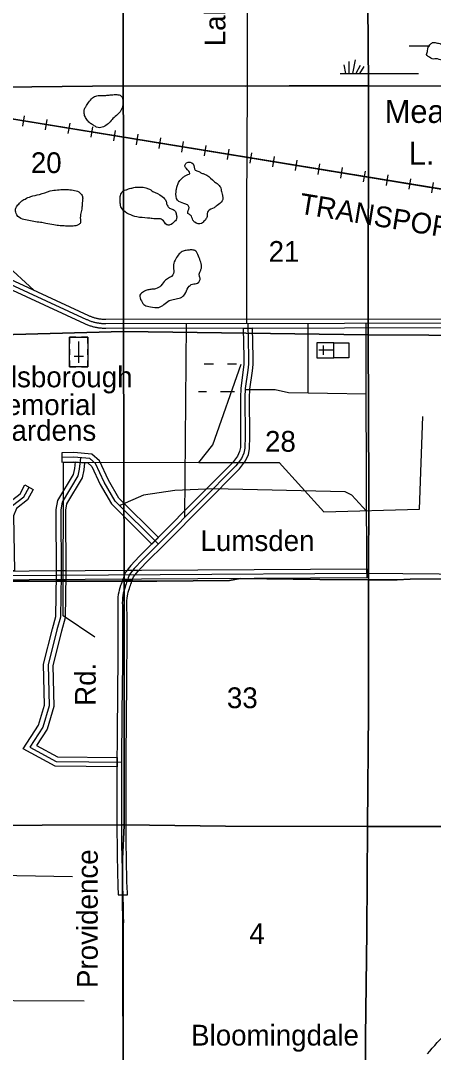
# Model space of a CAD drawing. Extents: x 380424 to 701066, y 1117407 to 1412949.
# Drawn here: x 551056 to 560023, y 1294552 to 1316942 of the extents above; entities that cross this region are included whole.
import ezdxf

# ---------------------------------------------------------------- set-up
doc = ezdxf.new("R2010")
doc.units = 0
for name, color, linetype in [('County Roads Related Text', 7, 'Continuous'), ('County Routes Highway Center Lines', 7, 'Continuous'), ('Culture', 7, 'Continuous'), ('Culture Text', 7, 'Continuous'), ('Interstate Ramps', 7, 'Continuous'), ('Lakes and Ponds', 7, 'Continuous'), ('Lakes and Ponds Text', 7, 'Continuous'), ('Local Roads Divided Highway Outline and Fill', 7, 'Continuous'), ('Local Roads Paved', 7, 'Continuous'), ('Local Roads Related Text', 7, 'Continuous'), ('Masks for Road Features', 7, 'Continuous'), ('Narrow Canals', 7, 'Continuous'), ('Narrow River Creek and Branch and Slough', 7, 'Continuous'), ('Railroads', 7, 'Continuous'), ('Railroads Text', 7, 'Continuous'), ('Roadshields County Roads', 7, 'Continuous'), ('Section Lines', 7, 'Continuous'), ('Section Numbers', 7, 'Continuous'), ('State Route Divided Highway Outline and Fill', 7, 'Continuous'), ('State Routes Highway Center Lines', 7, 'Continuous'), ('Swamps', 7, 'Continuous'), ('Township  and Range lines', 7, 'Continuous')]:
    doc.layers.add(name, color=color, linetype=linetype)

msp = doc.modelspace()

# ---------------------------------------------------------------- linework, layer by layer
at = {"layer": 'County Routes Highway Center Lines'}
msp.add_lwpolyline([(555974, 1310364), (555969, 1312972), (555975, 1314068), (555982, 1315623), (555984, 1317396), (555980, 1318720), (555982, 1320821), (555965, 1323073), (555924, 1326165)], dxfattribs=at)
at = {"layer": 'Culture'}
for p, q in [((552257, 1310076), (552119, 1310076)), ((552119, 1310076), (552119, 1309938)), ((552519, 1310076), (552382, 1310076)), ((552519, 1309938), (552519, 1310076)), ((552119, 1309813), (552119, 1309688)), ((552319, 1309513), (552319, 1309976)), ((552519, 1309688), (552519, 1309813)), ((557863, 1309952), (557488, 1309952)), ((557488, 1309952), (557488, 1309627)), ((557638, 1309689), (557638, 1309890)), ((557863, 1309627), (557863, 1309952)), ((552419, 1309651), (552219, 1309651)), ((557488, 1309627), (557863, 1309627)), ((557863, 1309789), (557538, 1309790)), ((552119, 1309563), (552119, 1309426)), ((552119, 1309426), (552257, 1309426)), ((552382, 1309426), (552519, 1309426)), ((552519, 1309426), (552519, 1309563))]:
    msp.add_line(p, q, dxfattribs=at)
for points in [[(552519, 1309426), (552119, 1309426), (552119, 1310076), (552519, 1310076)], [(557863, 1309627), (557863, 1309952), (558188, 1309951), (558188, 1309626)]]:
    msp.add_lwpolyline(points, close=True, dxfattribs=at)
at = {"layer": 'Interstate Ramps'}
msp.add_lwpolyline([(551340, 1311094), (550710, 1311671), (550656, 1311731), (550567, 1311809), (550497, 1311923), (550471, 1312019), (550178, 1313393)], dxfattribs=at)
at = {"layer": 'Lakes and Ponds'}
for p, q in [((555223, 1313485), (555267, 1313443)), ((554917, 1311829), (554905, 1311869))]:
    msp.add_line(p, q, dxfattribs=at)
for points in [[(560631, 1316498), (560789, 1316419), (560816, 1316361), (560831, 1316282), (560821, 1316224), (560805, 1316155), (560779, 1316092), (560747, 1316007), (560715, 1315928), (560731, 1315886), (560763, 1315770), (560758, 1315722), (560721, 1315696), (560684, 1315685), (560641, 1315685), (560578, 1315701), (560520, 1315728), (560425, 1315796), (560404, 1315817), (560378, 1315865), (560335, 1315939), (560304, 1316023), (560256, 1316071), (560209, 1316081), (560082, 1316113), (560024, 1316108), (559908, 1316166), (559881, 1316187), (559892, 1316271), (559913, 1316366), (559945, 1316414), (559987, 1316456), (560029, 1316467), (560087, 1316461), (560135, 1316451), (560188, 1316435), (560230, 1316398), (560304, 1316335), (560335, 1316340), (560362, 1316351), (560383, 1316382), (560409, 1316435), (560457, 1316498), (560525, 1316519), (560597, 1316505)], [(553062, 1314820), (553162, 1314904), (553231, 1314989), (553263, 1315052), (553278, 1315100), (553284, 1315179), (553273, 1315247), (553236, 1315311), (553147, 1315337), (553030, 1315332), (552930, 1315321), (552830, 1315316), (552714, 1315311), (552619, 1315263), (552534, 1315168), (552471, 1315073), (552439, 1315004), (552434, 1314946), (552455, 1314862), (552508, 1314778), (552576, 1314709), (552640, 1314672), (552708, 1314630), (552772, 1314619), (552883, 1314651), (553062, 1314820)], [(555267, 1313443), (555342, 1313395), (555395, 1313326), (555422, 1313232), (555437, 1313176), (555441, 1313150), (555449, 1313118), (555451, 1313098), (555432, 1313030), (555323, 1312927), (555258, 1312880), (555127, 1312805), (555109, 1312757), (555102, 1312670), (555055, 1312607), (554984, 1312539), (554839, 1312566), (554801, 1312610), (554745, 1312719), (554691, 1312759), (554716, 1312887), (554681, 1312941), (554602, 1312975), (554465, 1313043), (554432, 1313224), (554443, 1313301), (554450, 1313328), (554476, 1313408), (554535, 1313492), (554574, 1313531), (554630, 1313573), (554732, 1313628), (554652, 1313737), (554625, 1313799), (554663, 1313854), (554802, 1313833), (554851, 1313697), (554930, 1313666), (554989, 1313634), (555052, 1313612), (555223, 1313485)], [(551701, 1313250), (551463, 1313171), (551278, 1313124), (551152, 1313071), (551062, 1313013), (550999, 1312944), (550946, 1312849), (550956, 1312760), (551062, 1312649), (551199, 1312612), (551342, 1312580), (551490, 1312564), (551606, 1312543), (551780, 1312511), (551917, 1312490), (552028, 1312485), (552197, 1312485), (552308, 1312511), (552355, 1312554), (552355, 1312628), (552366, 1312765), (552387, 1312876), (552392, 1312955), (552397, 1313023), (552403, 1313108), (552366, 1313182), (552260, 1313250), (552128, 1313272), (552007, 1313277), (551701, 1313250)], [(553931, 1313236), (553831, 1313294), (553597, 1313330), (553492, 1313315), (553403, 1313289), (553339, 1313268), (553292, 1313252), (553260, 1313225), (553234, 1313173), (553218, 1313125), (553218, 1313041), (553223, 1312956), (553260, 1312856), (553408, 1312745), (553582, 1312682), (553816, 1312658), (553913, 1312647), (553984, 1312642), (554050, 1312642), (554131, 1312622), (554231, 1312513), (554300, 1312508), (554400, 1312582), (554432, 1312619), (554448, 1312687), (554432, 1312756), (554395, 1312830), (554345, 1312851), (554279, 1312887), (554233, 1312953), (554218, 1313019), (554131, 1313126), (553931, 1313236)], [(554905, 1311869), (554876, 1311926), (554840, 1311954), (554808, 1311962), (554755, 1311966), (554679, 1311958), (554586, 1311942), (554503, 1311879), (554429, 1311773), (554376, 1311641), (554380, 1311558), (554364, 1311425), (554202, 1311311), (554105, 1311190), (553988, 1311122), (553883, 1311109), (553798, 1311093), (553726, 1311057), (553648, 1310987), (553679, 1310860), (553753, 1310765), (553875, 1310734), (554059, 1310718), (554281, 1310865), (554529, 1310928), (554622, 1311004), (554695, 1311154), (554792, 1311223), (554901, 1311247), (554957, 1311352), (554935, 1311420), (554962, 1311509), (554983, 1311573), (554917, 1311829)]]:
    msp.add_spline(points, degree=3, dxfattribs=at)
at = {"layer": 'Local Roads Divided Highway Outline and Fill'}
for p, q in [((553168, 1298168), (553168, 1298167)), ((553168, 1298167), (553176, 1297972)), ((553376, 1297972), (553368, 1298173)), ((553176, 1297972), (553376, 1297972))]:
    msp.add_line(p, q, dxfattribs=at)
msp.add_lwpolyline([(553508, 1304870), (553601, 1304984), (553778, 1305174), (554203, 1305596), (555044, 1306443), (555810, 1307213), (555945, 1307391), (556004, 1307529), (556030, 1307652), (556037, 1307925), (556030, 1308759), (556036, 1308947), (556090, 1309341), (556105, 1309478), (556107, 1309642), (556091, 1310265), (555891, 1310264), (555907, 1309640), (555905, 1309490), (555892, 1309365), (555837, 1308964), (555830, 1308761), (555836, 1307927), (555831, 1307676), (555812, 1307590), (555771, 1307493), (555659, 1307345), (554902, 1306584), (554061, 1305737), (553634, 1305313), (553450, 1305116), (553342, 1304983), (553325, 1304953)], dxfattribs=at)
for points in [[(551954, 1307362), (552209, 1307370), (552517, 1307342), (552603, 1307267), (552786, 1306879), (553031, 1306453), (553907, 1305584), (554049, 1305725), (553191, 1306576), (552963, 1306972), (552767, 1307389), (552600, 1307535), (552215, 1307570), (551948, 1307562)], [(552445, 1307348), (552430, 1307194), (552394, 1307023), (552055, 1306455), (552028, 1306316), (552036, 1304922), (552023, 1303984), (551941, 1303695), (551756, 1302951), (551775, 1302059), (551632, 1301567), (551399, 1301210), (551857, 1300963), (553152, 1300951), (553151, 1300751), (551805, 1300763), (551113, 1301137), (551448, 1301652), (551574, 1302085), (551555, 1302974), (551748, 1303746), (551823, 1304013), (551836, 1304922), (551828, 1306334), (551865, 1306527), (552205, 1307096), (552232, 1307225), (552246, 1307366)], [(550723, 1305001), (550704, 1306229), (550795, 1306481), (551048, 1306676), (551151, 1306866), (551327, 1306770), (551203, 1306543), (550964, 1306358), (550904, 1306195), (550923, 1305002)], [(545118, 1304968), (558575, 1305048), (558576, 1304848), (545116, 1304768), (543304, 1304812), (543276, 1305013)]]:
    msp.add_lwpolyline(points, close=True, dxfattribs=at)
for points in [[(553325, 1304953), (553229, 1304680), (553177, 1304489), (553166, 1304251), (553166, 1302869), (553160, 1298515), (553168, 1298168)], [(553368, 1298173), (553360, 1298517), (553366, 1302869), (553366, 1304247), (553376, 1304458), (553420, 1304620), (553508, 1304870)]]:
    msp.add_spline(points, degree=3, dxfattribs=at)
at = {"layer": 'Local Roads Paved'}
for p, q in [((554627, 1306164), (554660, 1310363)), ((557306, 1308866), (557306, 1310366))]:
    msp.add_line(p, q, dxfattribs=at)
for points in [[(543188, 1304915), (545117, 1304868), (558571, 1304948), (558571, 1304948), (558576, 1304948), (558566, 1309023), (558563, 1310368)], [(555989, 1310364), (556007, 1309641), (556005, 1309484), (555991, 1309353), (555936, 1308956), (555930, 1308760), (555936, 1307926), (555930, 1307664), (555908, 1307559), (555858, 1307442), (555735, 1307279), (554973, 1306514), (554132, 1305666), (553706, 1305244), (553525, 1305050), (553419, 1304920)], [(555936, 1308934), (556585, 1308934), (556873, 1308873), (558567, 1308845)], [(552355, 1307457), (552331, 1307210), (552299, 1307060), (551960, 1306491), (551928, 1306325), (551936, 1304922), (551923, 1303999), (551845, 1303720), (551655, 1302963), (551674, 1302072), (551540, 1301609), (551256, 1301173), (551831, 1300863), (553251, 1300850)], [(554049, 1305584), (553111, 1306514), (552874, 1306925), (552685, 1307328), (552559, 1307438), (552212, 1307470), (551951, 1307462)], [(550825, 1304902), (550804, 1306212), (550879, 1306420), (551126, 1306609), (551239, 1306818)], [(558573, 1306295), (558251, 1306641), (558109, 1306713), (555243, 1306784), (554406, 1306744), (553727, 1306642), (553209, 1306417)], [(558576, 1304948), (568772, 1304856), (569219, 1304858), (569219, 1304858), (579554, 1299411), (585189, 1299428)]]:
    msp.add_lwpolyline(points, dxfattribs=at)
for points in [[(553419, 1304920), (553324, 1304650), (553276, 1304474), (553266, 1304249), (553266, 1302869), (553260, 1298516), (553268, 1298170)], [(553268, 1298170), (553287, 1297544), (553287, 1297207), (553287, 1294163)]]:
    msp.add_spline(points, degree=3, dxfattribs=at)
at = {"layer": 'Masks for Road Features'}
for p, q in [((555891, 1310264), (556091, 1310265)), ((552246, 1307366), (552445, 1307348)), ((553907, 1305584), (554049, 1305725)), ((551836, 1305008), (552036, 1305009)), ((553370, 1305017), (553633, 1305018)), ((551835, 1304808), (552035, 1304809)), ((553277, 1304816), (553489, 1304817)), ((553152, 1300951), (553151, 1300751))]:
    msp.add_line(p, q, dxfattribs=at)
at = {"layer": 'Narrow Canals'}
for points in [[(552672, 1303561), (551980, 1304026), (551985, 1307362), (554925, 1307356), (555231, 1307736), (555849, 1309484)], [(554925, 1307356), (556672, 1307356), (557644, 1306285), (559718, 1306338), (559792, 1308349)], [(552434, 1295660), (549367, 1295676), (549362, 1298420), (552186, 1298368)]]:
    msp.add_lwpolyline(points, dxfattribs=at)
at = {"layer": 'Narrow River Creek and Branch and Slough'}
msp.add_spline([(559894, 1294519), (560339, 1294986), (560532, 1295111), (560660, 1295169), (560764, 1295229), (560878, 1295272), (561024, 1295326), (561103, 1295358), (561289, 1295358), (561549, 1295351), (561645, 1295372), (561763, 1295469), (561831, 1295544), (561881, 1295590), (561924, 1295647), (561960, 1295693), (562031, 1295761), (562177, 1295747), (562231, 1295722), (562313, 1295668), (562377, 1295615), (562466, 1295515), (562579, 1295423), (562631, 1295338), (562716, 1295206), (562774, 1295122), (562855, 1294934), (562934, 1294791), (563087, 1294663), (563280, 1294541), (563437, 1294452), (563555, 1294427), (563701, 1294391), (563835, 1294393), (563866, 1294383), (564034, 1294292), (564119, 1294221), (564137, 1294046), (564146, 1293907), (564146, 1293839), (564173, 1293815), (564239, 1293809), (564315, 1293812), (564467, 1293814), (564518, 1293513), (564615, 1293485), (564771, 1293553), (564873, 1293615), (564958, 1293675), (565046, 1293731), (565136, 1293777), (565212, 1293829), (565350, 1293807), (565413, 1293781), (565555, 1293739), (565703, 1293691), (565809, 1293607), (565920, 1293517), (566041, 1293433), (566242, 1293317), (566374, 1293259), (566516, 1293142), (566638, 1293016), (566759, 1292905), (566870, 1292789), (566996, 1292646), (567028, 1292604), (567097, 1292514), (567128, 1292467), (567181, 1292430), (567303, 1292298), (567334, 1292219), (567392, 1292092), (567424, 1292002), (567577, 1291891), (567767, 1291865), (567862, 1291839), (567968, 1291802), (568126, 1291744), (568189, 1291691), (568284, 1291649), (568643, 1291474), (568743, 1291438), (568870, 1291364), (568886, 1291353), (568970, 1291279), (569023, 1291216), (569087, 1291110), (569124, 1291052), (569203, 1290984), (569282, 1290941), (569335, 1290915), (569424, 1290894), (569488, 1290873), (569630, 1290778), (569767, 1290625), (569847, 1290477)], degree=3, dxfattribs=at)
at = {"layer": 'Railroads'}
for p, q in [((551135, 1314879), (551098, 1314652)), ((551629, 1314799), (551592, 1314572)), ((552122, 1314718), (552085, 1314491)), ((552616, 1314638), (552579, 1314411)), ((553109, 1314557), (553072, 1314330)), ((553603, 1314477), (553566, 1314250)), ((554096, 1314396), (554059, 1314169)), ((554590, 1314316), (554553, 1314089)), ((555083, 1314235), (555046, 1314008)), ((555577, 1314155), (555540, 1313928)), ((556070, 1314075), (556033, 1313848)), ((556564, 1313994), (556527, 1313767)), ((557057, 1313914), (557020, 1313687)), ((557551, 1313833), (557514, 1313606)), ((558044, 1313753), (558007, 1313526)), ((558538, 1313672), (558501, 1313445)), ((559031, 1313592), (558994, 1313365)), ((559525, 1313511), (559488, 1313284)), ((560018, 1313431), (559981, 1313204))]:
    msp.add_line(p, q, dxfattribs=at)
for points in [[(570156, 1311661), (549923, 1314961), (547023, 1315434)], [(549143, 1315088), (549923, 1314961), (555065, 1314122)], [(555065, 1314122), (560986, 1313156)]]:
    msp.add_lwpolyline(points, dxfattribs=at)
at = {"layer": 'Section Lines'}
for points in [[(553274, 1320791), (553287, 1315532), (553287, 1315527), (553280, 1315527), (547996, 1315472), (547977, 1315472), (547964, 1320790), (547964, 1320794), (547994, 1320794)], [(558569, 1320831), (558615, 1315538), (558615, 1315529), (556893, 1315530), (555937, 1315522), (553287, 1315527), (553287, 1315532), (553274, 1320791), (553286, 1320791), (555133, 1320816), (558554, 1320831)], [(563884, 1320808), (563864, 1315517), (563864, 1315491), (561041, 1315521), (558615, 1315529), (558615, 1315538), (558569, 1320831), (561586, 1320820), (563879, 1320808)], [(553287, 1315527), (553289, 1314277), (553291, 1310194), (550100, 1310106), (548009, 1310059), (547977, 1315472), (547996, 1315472), (553280, 1315527)], [(558615, 1315529), (558607, 1310197), (558607, 1310125), (553301, 1310194), (553291, 1310194), (553289, 1314277), (553287, 1315527), (555937, 1315522), (556893, 1315530)], [(563864, 1315491), (563874, 1312439), (563873, 1310154), (563873, 1310098), (558607, 1310125), (558607, 1310197), (558615, 1315529), (561041, 1315521)], [(553291, 1310194), (553291, 1310190), (553304, 1304785), (553304, 1304779), (553282, 1304778), (550093, 1304776), (548016, 1304780), (548009, 1310059), (550100, 1310106)], [(558607, 1310125), (558620, 1306724), (558616, 1304814), (558616, 1304808), (557559, 1304812), (555824, 1304834), (555592, 1304792), (554013, 1304776), (553304, 1304779), (553304, 1304785), (553291, 1310190), (553291, 1310194), (553301, 1310194)], [(563873, 1310098), (563901, 1304863), (563901, 1304847), (561254, 1304858), (561057, 1304868), (560564, 1304831), (559522, 1304819), (559234, 1304805), (558616, 1304808), (558616, 1304814), (558620, 1306724), (558607, 1310125)], [(553304, 1304779), (553307, 1299491), (553275, 1299491), (548002, 1299470), (548016, 1304780), (550093, 1304776), (553282, 1304778)], [(558616, 1304808), (558616, 1301952), (558590, 1299460), (558590, 1299455), (555505, 1299462), (553307, 1299491), (553304, 1304779), (554013, 1304776), (555592, 1304792), (555824, 1304834), (557559, 1304812)], [(563901, 1304847), (563888, 1299455), (563888, 1299446), (563881, 1299446), (561251, 1299452), (558595, 1299455), (558590, 1299455), (558590, 1299460), (558616, 1301952), (558616, 1304808), (559234, 1304805), (559522, 1304819), (560564, 1304831), (561057, 1304868), (561254, 1304858)], [(553307, 1299491), (553307, 1299468), (553271, 1298758), (553281, 1294188), (553281, 1294166), (553279, 1294166), (549616, 1294155), (548180, 1294193), (547990, 1294196), (547990, 1294212), (548002, 1299470), (553275, 1299491)], [(558590, 1299455), (558577, 1297169), (558549, 1294880), (558545, 1294126), (555915, 1294148), (553281, 1294166), (553281, 1294188), (553271, 1298758), (553307, 1299468), (553307, 1299491), (555505, 1299462)], [(563888, 1299446), (563875, 1296928), (563846, 1294126), (563846, 1294111), (561206, 1294109), (558552, 1294126), (558545, 1294126), (558549, 1294880), (558577, 1297169), (558590, 1299455), (558595, 1299455), (561251, 1299452), (563881, 1299446)]]:
    msp.add_lwpolyline(points, close=True, dxfattribs=at)
at = {"layer": 'State Route Divided Highway Outline and Fill'}
for points in [[(549604, 1311894), (552534, 1310543), (552546, 1310537), (552561, 1310531), (552575, 1310525), (552590, 1310520), (552604, 1310514), (552619, 1310509), (552634, 1310504), (552649, 1310499), (552664, 1310495), (552679, 1310491), (552694, 1310487), (552709, 1310483), (552724, 1310480), (552739, 1310477), (552755, 1310474), (552770, 1310471), (552786, 1310469), (552801, 1310467), (552817, 1310465), (552832, 1310464), (552848, 1310463), (552863, 1310462), (552879, 1310461), (552895, 1310461), (552910, 1310461), (563278, 1310474)], [(563278, 1310274), (552910, 1310261), (552892, 1310261), (552872, 1310261), (552853, 1310262), (552834, 1310263), (552815, 1310265), (552796, 1310266), (552777, 1310268), (552758, 1310271), (552739, 1310274), (552720, 1310277), (552702, 1310280), (552683, 1310284), (552664, 1310288), (552645, 1310293), (552627, 1310297), (552609, 1310302), (552590, 1310308), (552572, 1310314), (552554, 1310320), (552536, 1310326), (552518, 1310333), (552500, 1310340), (552483, 1310347), (552465, 1310354), (552451, 1310361), (549520, 1311712)]]:
    msp.add_lwpolyline(points, dxfattribs=at)
at = {"layer": 'State Routes Highway Center Lines'}
msp.add_lwpolyline([(563278, 1310374), (552910, 1310361), (552894, 1310361), (552875, 1310361), (552858, 1310362), (552841, 1310363), (552824, 1310364), (552806, 1310366), (552789, 1310368), (552772, 1310370), (552755, 1310373), (552738, 1310375), (552721, 1310379), (552704, 1310382), (552687, 1310386), (552670, 1310390), (552653, 1310394), (552636, 1310399), (552620, 1310404), (552603, 1310409), (552587, 1310414), (552570, 1310420), (552554, 1310426), (552538, 1310432), (552522, 1310439), (552506, 1310446), (552493, 1310452), (549562, 1311803)], dxfattribs=at)
at = {"layer": 'Swamps'}
for p, q in [((559498, 1316397), (559948, 1316397)), ((558322, 1316092), (558263, 1315797)), ((558080, 1315983), (558117, 1315797)), ((558189, 1316056), (558189, 1315797)), ((558430, 1315971), (558336, 1315797)), ((558515, 1315947), (558416, 1315798)), ((557998, 1315797), (559698, 1315797))]:
    msp.add_line(p, q, dxfattribs=at)
for points in [[(555044, 1309493), (555247, 1309493)], [(555547, 1309493), (555747, 1309493)], [(554918, 1308893), (555097, 1308893)], [(555397, 1308893), (555701, 1308893)]]:
    msp.add_lwpolyline(points, dxfattribs=at)
at = {"layer": 'Township  and Range lines'}
for p, q in [((548002, 1299470), (553275, 1299491)), ((553275, 1299491), (553307, 1299491)), ((553307, 1299491), (555505, 1299462)), ((555505, 1299462), (558590, 1299455)), ((558590, 1299455), (558595, 1299455)), ((558595, 1299455), (561251, 1299452))]:
    msp.add_line(p, q, dxfattribs=at)

# ---------------------------------------------------------------- texts
at = {"layer": 'County Roads Related Text'}
msp.add_text('Bloomingdale', height=450, rotation=0.0005, dxfattribs=at).set_placement((554760, 1294700))
at = {"layer": 'Culture Text'}
for s, p in [('Hillsborough', (550143, 1308985)), ('Memorial', (550233, 1308382)), ('Gardens', (550391, 1307824))]:
    msp.add_text(s, height=450, rotation=0.0006, dxfattribs=at).set_placement(p)
at = {"layer": 'Lakes and Ponds Text'}
for s, p in [('Mead', (558966, 1314722)), ('L.', (559488, 1313814))]:
    msp.add_text(s, height=500, rotation=0.0006, dxfattribs=at).set_placement(p)
at = {"layer": 'Local Roads Related Text'}
for s, rotation, p in [('Lumsden', 0.0005, (554965, 1305432)), ('Rd.', 90.0002, (552688, 1302072)), ('Providence', 90.0002, (552731, 1295947))]:
    msp.add_text(s, height=450, rotation=rotation, dxfattribs=at).set_placement(p)
at = {"layer": 'Railroads Text'}
msp.add_text('TRANSPORTATION', height=450, rotation=350.7013, dxfattribs=at).set_placement((557089, 1312758))
at = {"layer": 'Roadshields County Roads'}
msp.add_text('Lakewood', height=450, rotation=89.9369, dxfattribs=at).set_placement((555504, 1316385))
at = {"layer": 'Section Numbers'}
for s, p in [('20', (551278, 1313634)), ('21', (556444, 1311708)), ('28', (556366, 1307587)), ('33', (555538, 1302022)), ('4', (556024, 1296903))]:
    msp.add_text(s, height=450, dxfattribs=at).set_placement(p)

doc.saveas('drawing.dxf')
